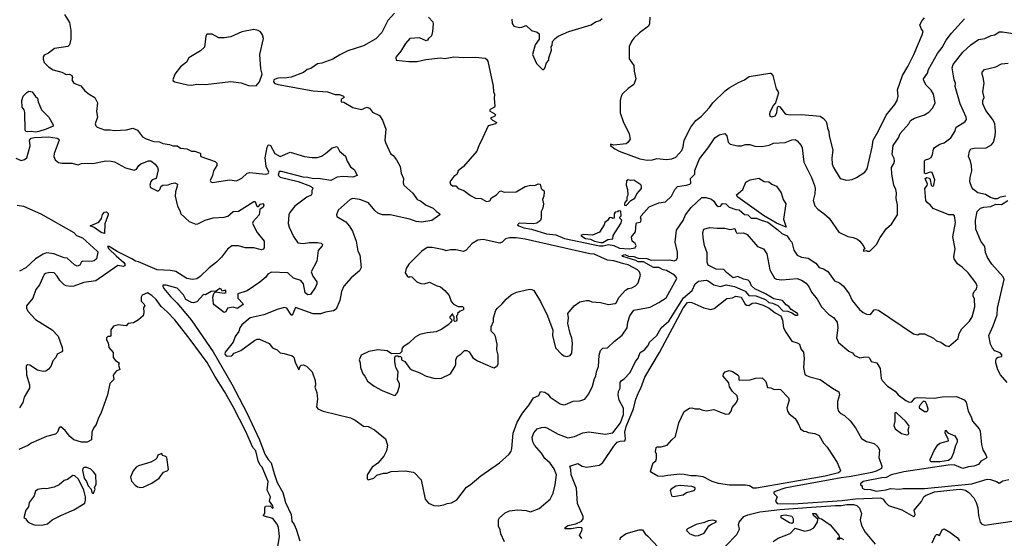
# Model space of a CAD drawing. Extents: x 1678759 to 1859541, y 384609 to 522867.
# Tile 359 of 466: x 1795541 to 1804512, y 407048 to 411773. Entities that reach past the tile are written whole.
import ezdxf

# ---------------------------------------------------------------- set-up
doc = ezdxf.new("R2010")
doc.units = 0

msp = doc.modelspace()

# ---------------------------------------------------------------- linework, layer by layer
at = {"layer": '0CON20XD'}
for points in [[(1798955, 411832), (1798896.2, 411763.8), (1798839.4, 411655), (1798785, 411598.9), (1798675, 411533.5), (1798531.8, 411488.2), (1798457.3, 411452.7), (1798395, 411414.4), (1798295, 411376.9), (1798255, 411369.2), (1798195, 411328.9), (1798161.4, 411318.6), (1798127, 411293), (1798015, 411248.5), (1797955, 411238.5), (1797915, 411243.5), (1797885, 411238.2), (1797858.1, 411225), (1797854.7, 411205), (1797865, 411192.2), (1797895, 411181.2), (1798215, 411123.8), (1798345.4, 411115.4), (1798415, 411092), (1798455, 411090), (1798490, 411075), (1798497.5, 411065), (1798470, 411045), (1798470, 411025), (1798495, 411020), (1798575, 410972.5), (1798655, 410953.8), (1798704.5, 410974.5), (1798727.3, 410967.3), (1798755, 410928.8), (1798818.5, 410898.5), (1798847.2, 410857.2), (1798878.1, 410775), (1798869.2, 410675), (1798872.7, 410652.7), (1798918.8, 410555), (1798944.4, 410534.4), (1798975.4, 410495.4), (1799006.7, 410435), (1799016.9, 410375), (1799037.1, 410325), (1799034.3, 410285), (1799041.4, 410265), (1799121.7, 410191.7), (1799163.2, 410133.2), (1799192.7, 410122.7), (1799243.8, 410083.8), (1799308.8, 410055), (1799337.5, 410025), (1799366.7, 410006.7), (1799370, 409995), (1799296.1, 409943.9), (1799201.8, 409928.2), (1799154.7, 409934.7), (1799094.7, 409954.7), (1798915.4, 409995.4), (1798845.5, 409995.5), (1798805, 410009.4), (1798775.7, 410035), (1798719.2, 410105), (1798641.4, 410135), (1798576.9, 410143.1), (1798550.8, 410135), (1798443.2, 410036.8), (1798426.2, 409995), (1798429.5, 409979.5), (1798511.7, 409931.7), (1798544.4, 409894.4), (1798572.9, 409845), (1798605.4, 409755.4), (1798622.9, 409665), (1798639.1, 409629.1), (1798651.2, 409515), (1798636.2, 409485), (1798560.2, 409419.8), (1798493.1, 409345), (1798473.3, 409295), (1798458.5, 409215), (1798424.2, 409135), (1798400.6, 409119.4), (1798327.9, 409107.9), (1798283.1, 409093.1), (1798215, 409091.5), (1798055, 409149.2), (1798025, 409076.7), (1798015, 409082.5), (1797975.7, 409145.7), (1797955, 409150), (1797896.2, 409135), (1797765.8, 409084.2), (1797640, 409055), (1797565, 408992.5), (1797546, 408965), (1797538.8, 408931.2), (1797503.4, 408885), (1797486.2, 408833.8), (1797412.5, 408745), (1797410, 408725), (1797421.2, 408711.2), (1797435, 408706), (1797475, 408710), (1797494.2, 408735.8), (1797555, 408760), (1797679.3, 408850.7), (1797705, 408862.5), (1797725, 408863.3), (1797815, 408822.5), (1797845, 408783.3), (1797886.1, 408766.1), (1797915, 408738.8), (1797950.3, 408730.3), (1798025, 408709.5), (1798038.9, 408698.9), (1798051.1, 408651.1), (1798085, 408582.5), (1798095, 408617.5), (1798105, 408626.2), (1798125, 408628.8), (1798155, 408616.7), (1798206.2, 408565), (1798233.8, 408485), (1798236.4, 408446.4), (1798231.2, 408425), (1798248.8, 408375), (1798253.8, 408315), (1798246.7, 408245), (1798256.1, 408226.1), (1798305, 408206.2), (1798555, 408145.8), (1798597.5, 408125), (1798675, 408070), (1798715, 408066), (1798775, 408036), (1798875, 407953.3), (1798891.2, 407895), (1798884, 407845), (1798860, 407795), (1798805, 407733.3), (1798753.3, 407695), (1798707.5, 407625), (1798708.3, 407588.3), (1798715, 407580), (1798767.5, 407595), (1798795, 407623.3), (1798855, 407640), (1798885, 407641.2), (1798925, 407656.2), (1799052.3, 407662.3), (1799125, 407650), (1799136.7, 407645), (1799199.5, 407579.5), (1799233.8, 407405), (1799267, 407367), (1799315, 407346.7), (1799355, 407343.3), (1799406.4, 407353.6), (1799435, 407366.2), (1799475, 407371.2), (1799525, 407397.5), (1799613.3, 407515), (1799645, 407533.8), (1799742.4, 407617.6), (1799913.4, 407736.6), (1800002, 407815), (1800019.1, 407840.9), (1800025.6, 407865), (1800035.5, 408004.5), (1800073.3, 408106.7), (1800121.1, 408188.9), (1800183.1, 408265), (1800223.7, 408326.3), (1800270, 408350), (1800285, 408386.2), (1800325, 408378), (1800351.7, 408361.7), (1800374, 408335), (1800401.2, 408315), (1800465, 408274), (1800495, 408264), (1800513.9, 408266.1), (1800585, 408297.5), (1800645, 408300.8), (1800691.2, 408315), (1800726, 408365), (1800761.1, 408435), (1800779.4, 408505), (1800791.4, 408525), (1800797.1, 408565), (1800815.5, 408614.5), (1800820, 408715), (1800831.7, 408758.3), (1800855, 408781.2), (1800895.7, 408784.3), (1800960, 408845), (1801030.9, 408899.1), (1801074.4, 408965), (1801082.8, 409017.2), (1801100.6, 409075), (1801135, 409127.5), (1801285, 409154.5), (1801365, 409195.6), (1801430.2, 409239.8), (1801528, 409415), (1801526.2, 409425), (1801505.8, 409445), (1801435, 409488.2), (1801405, 409492.2), (1801365, 409514.1), (1801315, 409516.3), (1801225, 409566), (1801175, 409566.8), (1801155, 409579.6), (1801036.7, 409615), (1801030, 409625), (1801055, 409632), (1801087.5, 409617.5), (1801135, 409615.8), (1801175, 409600.9), (1801255, 409595.6), (1801295, 409582.5), (1801464.1, 409584.1), (1801505, 409576.4), (1801523.8, 409586.2), (1801534.4, 409605), (1801533.4, 409653.4), (1801513.1, 409745), (1801525.6, 409855), (1801585, 409942), (1801606.1, 409993.9), (1801657.4, 410062.6), (1801755, 410153.1), (1801796.4, 410153.6), (1801845, 410138.4), (1801865, 410120), (1801885, 410086), (1801905, 410071.6), (1801925, 410074.6), (1801945, 410097), (1801975, 410096.5), (1802005, 410064.7), (1802065, 410043.4), (1802095, 410041.7), (1802145, 409998.2), (1802175, 409996.1), (1802204.6, 409964.6), (1802254.8, 409964.8), (1802295, 409945.4), (1802357.5, 409927.5), (1802449.5, 409859.5), (1802485, 409824.5), (1802534.3, 409804.3), (1802553, 409773), (1802575.6, 409745), (1802593.4, 409673.4), (1802625, 409626.2), (1802665, 409609.2), (1802725, 409601.4), (1802793.3, 409553.3), (1802825, 409514.4), (1802865, 409502.9), (1802905, 409477.5), (1802965, 409392.9), (1803010, 409375), (1803045.7, 409345), (1803099.2, 409275), (1803125, 409213.8), (1803193, 409133), (1803225.9, 409105.9), (1803255, 409090), (1803293, 409087), (1803325, 409128.8), (1803337.5, 409132.5), (1803365, 409126.8), (1803685, 408912), (1803725, 408902.5), (1803735, 408910), (1803785, 408910), (1803865, 408870.9), (1803893.3, 408846.7)], [(1795950.5, 411820.5), (1795995.7, 411745.7), (1796008.1, 411675), (1796007.3, 411595), (1795995, 411543.8), (1795980.3, 411529.7), (1795859.7, 411510.3), (1795802.2, 411467.8), (1795765, 411450), (1795756, 411435), (1795754.2, 411414.2), (1795763, 411383), (1795805, 411343.8), (1795847, 411317), (1795925, 411293.1), (1795965, 411274.2), (1795996.1, 411276.1), (1796017.5, 411265), (1796022.5, 411245), (1796016.7, 411225), (1796034.2, 411195), (1796098.9, 411168.9), (1796134.6, 411124.6), (1796175.4, 411095.4), (1796226.2, 411065), (1796249.2, 411015), (1796240.6, 410935), (1796249.4, 410885), (1796229.4, 410825), (1796234.5, 410805), (1796246.2, 410795), (1796315, 410770.3), (1796365, 410770.6), (1796405, 410762.7), (1796515, 410769.6), (1796572.5, 410785), (1796613.3, 410765), (1796659.4, 410705), (1796695, 410685.8), (1796764, 410664), (1796815, 410661.1), (1796845, 410644.7), (1796905, 410636.3), (1796935, 410623.2), (1796975, 410622.5), (1797005, 410602.7), (1797065, 410595.6), (1797105, 410573.8), (1797136.1, 410576.1), (1797185, 410557.5), (1797190, 410555), (1797187.5, 410535), (1797192.5, 410525), (1797321.9, 410481.9), (1797338, 410465), (1797338.8, 410445), (1797305.8, 410395), (1797297.3, 410352.7), (1797277.5, 410307.5), (1797282.5, 410295), (1797295, 410290), (1797455.8, 410314.2), (1797515, 410304), (1797565, 410329.2), (1797615, 410374.2), (1797635, 410381.9), (1797785, 410366.7), (1797805, 410371), (1797810.5, 410385), (1797786.8, 410435), (1797778.6, 410515), (1797795, 410611.2), (1797805, 410628), (1797815, 410632.5), (1797825, 410627.1), (1797865, 410552.7), (1797915, 410525.7), (1798005, 410566.9), (1798135, 410525.5), (1798205, 410516.7), (1798255, 410518.5), (1798289.4, 410530.6), (1798326.9, 410553.1), (1798386.7, 410605), (1798435, 410616), (1798454.1, 410574.1), (1798508.7, 410528.7), (1798525, 410483.3), (1798555, 410433.3), (1798592.5, 410405), (1798616.4, 410353.6), (1798575, 410339.4), (1798486.7, 410343.3), (1798435, 410337.9), (1798375, 410307.1), (1798265, 410327.1), (1798216.7, 410323.3), (1798165, 410336.4), (1798125, 410338.9), (1797925, 410390.7), (1797905, 410389.7), (1797897.3, 410355), (1797915, 410336.5), (1798077.4, 410297.4), (1798192, 410255), (1798208.5, 410245), (1798210.6, 410235), (1798202, 410215), (1798204, 410185), (1798197.5, 410175), (1798156, 410155), (1798048.6, 410075), (1798002.6, 410017.4), (1797994.3, 409995.7), (1797988.2, 409915), (1797995, 409883.8), (1798035, 409796.2), (1798075, 409740.6), (1798125, 409733.3), (1798183, 409743), (1798254.1, 409744.1), (1798288.1, 409738.1), (1798300, 409725), (1798297.3, 409712.7), (1798260.3, 409669.7), (1798248.5, 409571.5), (1798195.6, 409475), (1798211.4, 409435), (1798247.5, 409385), (1798249.2, 409365), (1798237.5, 409335), (1798190.5, 409269.5), (1798165, 409265.6), (1798143.1, 409285), (1798126.4, 409365), (1798102.9, 409395), (1798035, 409417.7), (1797985, 409465.8), (1797835, 409471.2), (1797802.5, 409455), (1797783.9, 409426.1), (1797729.1, 409380.9), (1797615, 409303.8), (1797530, 409275), (1797528.8, 409235), (1797576.7, 409185), (1797571.2, 409175), (1797525, 409141.4), (1797485, 409153.8), (1797434.2, 409145.8), (1797419.1, 409110.9), (1797405, 409106), (1797312.5, 409175), (1797305.7, 409185), (1797299.5, 409245), (1797311.2, 409278.8), (1797325, 409293.3), (1797405, 409281.2), (1797421.7, 409288.3), (1797417, 409307), (1797385, 409300), (1797376.7, 409316.7), (1797365, 409322.5), (1797331.7, 409298.3), (1797285, 409295.5), (1797235, 409265.6), (1797215, 409270), (1797155, 409201.1), (1797125, 409192.5), (1797105, 409197.1), (1797054.6, 409224.6), (1797032.5, 409265), (1796975, 409326.4), (1796875, 409352.9), (1796846.8, 409353.2), (1796844.1, 409345), (1796854.2, 409325), (1796915, 409249.5), (1796972, 409192), (1797087.7, 409055), (1797110.5, 409030.5), (1797305, 408746.6), (1797475, 408453.4), (1797608.1, 408198.1), (1797726.2, 407945), (1797775.4, 407815), (1797805.6, 407765.6), (1797832.8, 407735), (1797858.7, 407638.7), (1797886.9, 407555), (1797938.6, 407465), (1797963.3, 407375), (1798013, 407265), (1798021.1, 407205), (1798042.9, 407175), (1798061.2, 407131.2), (1798094.8, 407024.8)], [(1799266.7, 411795), (1799304, 411754), (1799308, 411735), (1799303.6, 411666.4), (1799292.5, 411625), (1799265, 411600), (1799257.5, 411585), (1799245, 411580), (1799185, 411606.7), (1799095, 411602.5), (1799055, 411556.7), (1799013.3, 411485), (1798972.5, 411435), (1798967.5, 411425), (1798972.5, 411405), (1799085, 411391.2), (1799162.3, 411392.3), (1799240.5, 411409.5), (1799375, 411424.4), (1799415, 411420.6), (1799495, 411434.3), (1799585, 411428), (1799695, 411432), (1799780.7, 411420.7), (1799795, 411412.5), (1799806.7, 411395), (1799856.1, 411166.1), (1799856.7, 411115), (1799867, 411093), (1799863.3, 411055), (1799870, 410985), (1799865.8, 410974.2), (1799827.5, 410955), (1799822.3, 410942.3), (1799865, 410918.8), (1799877.5, 410905), (1799870, 410895), (1799830, 410875), (1799847.7, 410857.7), (1799887.5, 410835), (1799877.5, 410825), (1799810, 410805), (1799746.2, 410665), (1799726.1, 410633.9), (1799706.2, 410575), (1799585, 410433.8), (1799536.2, 410395), (1799525, 410363.3), (1799497, 410343), (1799460, 410295), (1799466.7, 410275), (1799485, 410260), (1799515, 410260), (1799536.7, 410235), (1799586.7, 410215), (1799649.5, 410169.5), (1799695, 410146.7), (1799745, 410143.3), (1799795, 410116.2), (1799825, 410123.3), (1799840.3, 410149.7), (1799885, 410176.7), (1799911.7, 410208.3), (1799925, 410213.8), (1799955, 410201.2), (1800065, 410204), (1800145, 410253.3), (1800196.1, 410266.1), (1800235, 410262.5), (1800265, 410276.7), (1800283, 410273), (1800293.3, 410235), (1800302.5, 410225), (1800315, 410217.5), (1800320, 410205), (1800316.7, 410165), (1800303.3, 410135), (1800313.8, 410095), (1800308.8, 410055), (1800291.2, 410025), (1800291.2, 409965), (1800285.8, 409944.2), (1800251.4, 409918.6), (1800225, 409911.5), (1800091.7, 409918.3), (1800075.7, 409905), (1800088, 409895), (1800134.4, 409875), (1800203.7, 409863.7), (1800340.4, 409820.4), (1800425, 409812), (1800505, 409780.6), (1800825, 409712.8), (1800856.3, 409713.7), (1800905, 409725.7), (1800954, 409714), (1801005, 409691.2), (1801094.5, 409685.5), (1801149.2, 409695), (1801156.2, 409715), (1801147.5, 409732.5), (1801122.5, 409755), (1801114, 409795), (1801150.5, 409839.5), (1801156.7, 409915), (1801165, 409923.3), (1801192.9, 409927.1), (1801199.2, 409935), (1801202.3, 409952.3), (1801196.7, 409975), (1801202.5, 409985), (1801275, 410066.7), (1801365, 410103.3), (1801425, 410114), (1801480.6, 410165), (1801508.6, 410225), (1801535, 410252.9), (1801613.6, 410266.4), (1801647.5, 410275), (1801655, 410282.5), (1801651.2, 410325), (1801690.8, 410365), (1801692.2, 410397.8), (1801733.1, 410505), (1801812.5, 410605), (1801875, 410697.5), (1801915, 410724), (1801965, 410736.7), (1801983.3, 410715), (1801996.4, 410656.4), (1802015, 410637.5), (1802085, 410623.3), (1802116.4, 410623.6), (1802155, 410636.7), (1802193, 410637), (1802239.7, 410619.7), (1802302.4, 410617.6), (1802369.4, 410630.6), (1802407.3, 410647.3), (1802514.1, 410654.1), (1802575, 410678.8), (1802605, 410680), (1802625, 410670), (1802661.2, 410625), (1802670, 410605), (1802684, 410474), (1802754.6, 410334.6), (1802782.6, 410262.6), (1802787.5, 410235), (1802784.6, 410185), (1802770.6, 410125), (1802785.6, 410075.6), (1802813.8, 410045), (1802867.9, 410007.9), (1802916.2, 409965), (1803005, 409836), (1803085, 409796), (1803135, 409788.8), (1803174.1, 409774.1), (1803195.9, 409755.9), (1803232.5, 409705), (1803240, 409685), (1803230, 409675), (1803230, 409665), (1803255, 409670), (1803263.6, 409663.6), (1803285, 409662.5)], [(1800025, 411777.5), (1800027, 411737), (1800042.5, 411715), (1800095, 411701.2), (1800116.4, 411703.6), (1800155, 411720), (1800203.3, 411675), (1800255, 411660), (1800272.5, 411645), (1800272.5, 411595), (1800236.7, 411545), (1800213.3, 411455), (1800250, 411375), (1800305, 411320), (1800315, 411320), (1800325, 411330), (1800339.3, 411380.7), (1800362.5, 411405), (1800363.3, 411425), (1800387.5, 411495), (1800382.5, 411525), (1800391.7, 411538.3), (1800396.7, 411575), (1800418.3, 411601.7), (1800447.1, 411622.9), (1800545.6, 411664.4), (1800746.7, 411725), (1800788.3, 411751.7), (1800826.1, 411763.9), (1800847.5, 411785)], [(1801281.2, 411795), (1801280, 411735), (1801271.2, 411715), (1801187.7, 411652.3), (1801135, 411603.8), (1801114, 411575), (1801095, 411527.5), (1801093.8, 411415), (1801136.7, 411356.7), (1801138.8, 411305), (1801153.6, 411233.6), (1801135, 411182.5), (1801083.3, 411145), (1801034.2, 411095.8), (1801021.2, 411075), (1801012.7, 411037.3), (1801012, 410925), (1801038, 410845), (1801094.1, 410734.1), (1801102, 410685), (1801082, 410655), (1801065, 410641.4), (1800955, 410630), (1800925, 410637.5), (1800922.5, 410625), (1800962, 410595), (1801002.9, 410575), (1801190, 410505), (1801257.2, 410492.8), (1801305, 410494.4), (1801345, 410506.7), (1801435, 410499.7), (1801483.6, 410506.4), (1801519.8, 410520.2), (1801575, 410581.2), (1801587.1, 410615), (1801595, 410676.2), (1801656.9, 410793.1), (1801700.8, 410855), (1801749.2, 410890.8), (1801826, 410974), (1801855, 411014.2), (1801967.5, 411125), (1802005, 411152.5), (1802088.7, 411201.3), (1802143.3, 411225), (1802185.9, 411254.1), (1802375, 411284.2), (1802385, 411284), (1802401.4, 411265), (1802432.7, 411142.7), (1802452.5, 411115), (1802453.3, 411105), (1802427.5, 411015), (1802410, 410995), (1802379.2, 410935), (1802372, 410915), (1802374.3, 410894.3), (1802395, 410888), (1802425, 410898), (1802438.1, 410925), (1802446.7, 410975), (1802455, 410983.3), (1802465, 410980), (1802514, 410915), (1802525, 410910.6), (1802565, 410905.6), (1802665, 410910), (1802832.4, 410892.4), (1802865, 410872), (1802887.1, 410845), (1802895.6, 410825), (1802900, 410785), (1802914.2, 410755), (1802915.8, 410714.2), (1802950, 410585), (1802940, 410515), (1802944.2, 410455), (1802954.2, 410425), (1803016.7, 410325), (1803075, 410310)], [(1803075, 410310), (1803105, 410313.3), (1803125, 410316.7), (1803163.6, 410336.4), (1803240, 410385), (1803262.5, 410415), (1803308.8, 410611.2), (1803315.5, 410675), (1803363.5, 410755), (1803436.4, 410903.6), (1803515, 411000), (1803535.8, 411035), (1803546, 411075), (1803538.2, 411135), (1803585.4, 411265), (1803633.3, 411345), (1803687.1, 411455), (1803763.3, 411635), (1803772.5, 411665), (1803753.3, 411693.3), (1803742.5, 411725), (1803762.5, 411765), (1803785, 411790)], [(1803285, 409662.5), (1803346.2, 409725), (1803380.9, 409789.1), (1803439.7, 409870.3), (1803485, 409911.2), (1803538.8, 409995), (1803538.5, 410085), (1803527.1, 410145), (1803528.5, 410195), (1803522.7, 410225), (1803503.6, 410266.4), (1803486.7, 410365), (1803484.6, 410425), (1803506.1, 410463.9), (1803510.6, 410485), (1803506.8, 410506.8), (1803488.6, 410545), (1803499.2, 410625), (1803547.5, 410695), (1803564, 410735), (1803640.8, 410825), (1803658, 410855), (1803693.4, 410876.6), (1803785.6, 410904.4), (1803825, 410930), (1803861.7, 410968.3), (1803882.2, 411015), (1803865.5, 411095.5), (1803845, 411130.8), (1803799.5, 411175), (1803777.8, 411215), (1803776.8, 411233.2), (1803811.2, 411285), (1803821.3, 411318.7), (1803901.8, 411465), (1803945, 411518.6), (1803983, 411587), (1804030.2, 411649.8), (1804149.5, 411780.5)], [(1797695, 411171.3), (1797726.8, 411205), (1797751.1, 411275), (1797738.9, 411325), (1797730.5, 411455), (1797762.2, 411602.2), (1797753.6, 411635), (1797735, 411660.6), (1797713.8, 411673.8), (1797675, 411681.8), (1797565, 411660.8), (1797465, 411617.1), (1797405, 411607.1), (1797355, 411606), (1797295, 411640), (1797245, 411640), (1797237, 411623), (1797225, 411522.5), (1797189.7, 411490.3), (1797081.2, 411425), (1797060, 411385), (1797005.6, 411344.4), (1796953.3, 411276.7), (1796937.1, 411225), (1796938, 411215), (1796953.3, 411205), (1797069.7, 411179.7), (1797107.4, 411177.4), (1797155.7, 411184.3), (1797235, 411180.9), (1797465, 411210.6), (1797557.9, 411197.9), (1797625, 411173.1), (1797695, 411171.3)], [(1803893.3, 408846.7), (1803934.1, 408834.1), (1803975, 408805.7), (1804005, 408796.7), (1804091.4, 408868.6), (1804100.9, 408915), (1804124.6, 408955.4), (1804194.5, 409025.5), (1804217.5, 409065), (1804243.2, 409156.8), (1804240.9, 409225), (1804228.9, 409255), (1804228.5, 409275), (1804236.7, 409295), (1804255.8, 409315), (1804264.2, 409345), (1804251.9, 409375), (1804183.1, 409465), (1804127.8, 409517.8), (1804085, 409548), (1804055.8, 409595), (1804052.9, 409615), (1804063.6, 409685), (1804043.7, 409793.7), (1804066.4, 409925), (1804058.8, 409985), (1804045, 409994), (1804005, 409996), (1803862.3, 410052.3), (1803837, 410087), (1803810.8, 410105), (1803796.8, 410126.8), (1803788.1, 410235), (1803808.3, 410261.7), (1803810.9, 410275), (1803789.2, 410325), (1803805, 410336.2), (1803828.5, 410328.5), (1803836.7, 410315), (1803846.5, 410266.5), (1803855, 410257.1), (1803865, 410258.1), (1803868.7, 410265), (1803879.7, 410315), (1803855, 410379.2), (1803835, 410382.9), (1803795, 410368.8), (1803783.8, 410375), (1803785, 410487.5), (1803793.1, 410496.9), (1803825.4, 410504.6), (1803845, 410517.5), (1803857.5, 410545), (1803865.6, 410594.4), (1803875, 410608.8), (1803925, 410637.1), (1803965, 410651.1), (1804024.6, 410695), (1804060, 410755), (1804072.9, 410795), (1804143.3, 410835), (1804156.2, 410845), (1804165.6, 410864.4), (1804164, 410885), (1804108.6, 411005), (1804064.5, 411164.5), (1804065.6, 411195.6), (1804053.6, 411223.6), (1804037.8, 411335), (1804045.6, 411365), (1804135, 411477.1), (1804206.1, 411543.9), (1804277.9, 411592.1), (1804335, 411600.6), (1804392.6, 411627.4), (1804425, 411634.4), (1804465, 411660.8), (1804495, 411661.9), (1804725.5, 411625.5)], [(1804525, 410163.8), (1804475, 410155.7), (1804445, 410140), (1804421.1, 410141.1), (1804385, 410154), (1804340.9, 410180.9), (1804271.2, 410195), (1804230, 410225), (1804216.7, 410245), (1804198.8, 410295), (1804200.8, 410335), (1804214.3, 410395), (1804212, 410445), (1804203.8, 410485), (1804186.7, 410525), (1804193.8, 410575), (1804207.5, 410595), (1804237.7, 410602.3), (1804345, 410605.6), (1804395, 410633.6), (1804413.4, 410656.6), (1804429.5, 410715), (1804432.2, 410755), (1804425.5, 410825.5), (1804405, 410866.7), (1804344.4, 410945), (1804316.2, 411005), (1804314.6, 411035), (1804327.1, 411065), (1804314.7, 411115.3), (1804327.1, 411195), (1804320, 411245), (1804308.9, 411275), (1804310.8, 411295), (1804332.1, 411317.9), (1804435, 411344.3), (1804485, 411369.2), (1804547.5, 411377.5)], [(1795685, 410748.7), (1795645, 410754.2), (1795611.5, 410751.5), (1795598, 410755), (1795592.1, 410765), (1795587.3, 410927.3), (1795580.8, 410950.8), (1795564, 410975), (1795560, 411035), (1795572.7, 411077.3), (1795605, 411110), (1795625, 411120), (1795654.1, 411114.1), (1795685, 411072.5), (1795705, 411057.5), (1795710, 411025), (1795741.4, 410951.4), (1795807.1, 410885), (1795845.8, 410815), (1795845, 410804), (1795782.5, 410775), (1795715, 410754.3), (1795685, 410748.7)], [(1795505, 410510), (1795555, 410490.8), (1795585, 410498), (1795606.2, 410515), (1795637.7, 410622.3), (1795631.8, 410675), (1795647.1, 410692.9), (1795675, 410700), (1795805, 410706.5), (1795883.2, 410693.2), (1795897.5, 410685), (1795900.6, 410675), (1795855.9, 410555), (1795852.5, 410525), (1795865.5, 410495), (1795895, 410471.5), (1795925, 410465.4), (1796015, 410466.9), (1796075, 410451.4), (1796105, 410462.9), (1796155, 410466.9), (1796207.6, 410462.4), (1796325, 410485.5), (1796375, 410484.4), (1796406.3, 410476.3), (1796505, 410424.5), (1796585, 410402), (1796605, 410410), (1796626.9, 410445), (1796645, 410459.5), (1796715, 410486.2), (1796735, 410488.2), (1796776.3, 410456.3), (1796798, 410425), (1796803, 410405), (1796785.3, 410325), (1796749.2, 410315), (1796735, 410297.7), (1796728.4, 410265), (1796734.4, 410244.4), (1796795, 410213.8), (1796805, 410214.6), (1796818.2, 410225), (1796831.5, 410255), (1796845, 410264.6), (1796895, 410268.6), (1796925, 410279.2)], [(1801065, 410080), (1801110, 410125), (1801145, 410146.7), (1801163.8, 410185), (1801205.4, 410235), (1801206.5, 410255), (1801198.6, 410268.6), (1801135, 410311.4), (1801105, 410308), (1801085, 410312.5), (1801070, 410305), (1801067.5, 410265), (1801080, 410225), (1801082.5, 410175), (1801072.5, 410155), (1801071.7, 410128.3), (1801053, 410107), (1801050, 410095), (1801051.7, 410081.7), (1801065, 410080)], [(1802525, 409882.5), (1802435, 409919.4), (1802318.8, 409988.8), (1802082.9, 410155), (1802072, 410178), (1802130, 410225), (1802158, 410292), (1802195.9, 410314.1), (1802275, 410328), (1802325, 410299.5), (1802365, 410296.7), (1802395, 410273.3), (1802436.7, 410255), (1802478.8, 410195), (1802498, 410135), (1802520, 410095), (1802500, 409955), (1802525, 409882.5)], [(1796925, 410279.2), (1796955.7, 410285.7), (1796978, 410275), (1796977.1, 410255), (1796959.4, 410205), (1796957.8, 410165), (1796978.6, 410075), (1797000.8, 410035), (1797008, 410005), (1797086, 409935), (1797145, 409909.5), (1797165, 409912.2), (1797232.4, 409947.6), (1797305, 409968.5), (1797405, 409973.3), (1797437.6, 409982.4), (1797485, 410024.2), (1797535, 410028.9), (1797675, 410116), (1797687.5, 410115), (1797698.8, 410078.8), (1797715, 410066.7), (1797735, 410091.2), (1797755, 410098.8), (1797764.2, 410084.2), (1797760.6, 410065), (1797727.6, 410042.4), (1797721.5, 409995), (1797667.1, 409935), (1797660.8, 409915), (1797703.5, 409835), (1797768.1, 409755), (1797768.8, 409695), (1797759.5, 409680.5), (1797744.4, 409674.4), (1797675, 409693.3), (1797595, 409695.4), (1797535, 409712.3), (1797475, 409711.8), (1797435, 409681.1), (1797379.9, 409610.1), (1797335, 409563.6), (1797267.1, 409512.9), (1797185, 409433.6), (1797155, 409412.3), (1797115.8, 409404.2), (1797065, 409415.3), (1796965, 409477.5), (1796915, 409487.7), (1796795, 409494.7), (1796625, 409566.2), (1796595, 409572.5), (1796563.3, 409595), (1796430.2, 409660.2), (1796355, 409705.8), (1796342.5, 409705), (1796352.5, 409685), (1796419.3, 409620.7), (1796489.2, 409559.2), (1796500, 409545), (1796499.5, 409530.5), (1796485, 409524.4), (1796435, 409533.1), (1796235, 409394.5), (1796125, 409379.6), (1796035, 409345.5), (1796005, 409342.2), (1795965, 409348.2), (1795947.1, 409357.1), (1795906.1, 409396.1), (1795882.5, 409435), (1795855, 409465.6), (1795815, 409470.9), (1795775, 409460), (1795765, 409450.8), (1795721.9, 409358.1), (1795687.1, 409315), (1795661.8, 409235), (1795604.4, 409165.6), (1795604.4, 409145), (1795616.6, 409116.6), (1795685, 409040), (1795837.2, 408947.2), (1795890.3, 408890.3), (1795929.2, 408785), (1795930, 408755), (1795924.1, 408745.9), (1795883.3, 408725), (1795870, 408695), (1795844.2, 408665), (1795825, 408612), (1795805, 408587.5), (1795778.2, 408571.8), (1795755, 408568.1), (1795705, 408580.8), (1795635, 408625.7), (1795612.5, 408627.5), (1795601.4, 408618.6), (1795604.4, 408535.6), (1795631.5, 408445), (1795630.5, 408415), (1795582.1, 408335), (1795570.8, 408285), (1795538.8, 408235)], [(1804537.1, 408467.1), (1804476.4, 408536.4), (1804451.9, 408581.9), (1804435.5, 408645), (1804432.9, 408665), (1804441.2, 408688.8), (1804455, 408698.1), (1804485.3, 408704.7), (1804492.2, 408715), (1804475, 408737.9), (1804425, 408757.2), (1804405, 408780.5), (1804387.1, 408815), (1804369.5, 408895), (1804410.9, 408985), (1804445.5, 409085), (1804448.1, 409145), (1804509.2, 409405), (1804499.8, 409429.8), (1804397.1, 409545), (1804358.6, 409605), (1804341.3, 409651.3), (1804334.6, 409705), (1804297.3, 409755), (1804251.4, 409865), (1804248.1, 409945), (1804265.7, 410024.3), (1804293.3, 410055), (1804325.9, 410065.9), (1804388.3, 410071.7), (1804435, 410091.2), (1804485, 410090), (1804543.8, 410125)], [(1795517.1, 410082.9), (1795575.6, 410075), (1795732.7, 410002.7), (1796034.4, 409835), (1796058, 409808), (1796113.7, 409785), (1796247.1, 409665), (1796252, 409655), (1796242, 409595), (1796218.8, 409575), (1796195, 409570), (1796115, 409571.2), (1796104.4, 409565.6), (1796089.2, 409535), (1796065, 409527.5), (1796040.5, 409540.5), (1795975, 409601.2), (1795945, 409602), (1795850.8, 409640.8), (1795785, 409647.7), (1795753.7, 409636.3), (1795686.7, 409593.3), (1795596.9, 409513.1), (1795538.7, 409481.3)], [(1796315, 409824), (1796285, 409834.5), (1796219.7, 409879.7), (1796184.2, 409895.8), (1796261.5, 409928.5), (1796288, 409962), (1796295, 409998), (1796315, 410020), (1796333, 410023), (1796347, 410007), (1796347.5, 409995), (1796318.3, 409911.7), (1796315, 409824)], [(1800835, 409741.9), (1800855, 409742.7), (1800899.1, 409770.9), (1800945, 409776.7), (1800948, 409805), (1801017.5, 409915), (1801027.5, 409945), (1801010, 409965), (1801010, 409975), (1801020, 409985), (1801018.3, 410028.3), (1800995, 410030), (1800987, 410023), (1800965, 410020), (1800957.5, 410005), (1800956.4, 409963.6), (1800945, 409960), (1800937, 409967), (1800915, 409970), (1800896.4, 409943.6), (1800872.5, 409925), (1800867, 409903), (1800823.6, 409836.4), (1800760.9, 409809.1), (1800675.8, 409814.2), (1800652.5, 409805), (1800695, 409778), (1800742.2, 409772.2), (1800777.9, 409755), (1800835, 409741.9)], [(1800295, 408057.1), (1800325, 408060.5), (1800345, 408055.5), (1800446, 407995), (1800534.4, 407964.4), (1800594.5, 407975.5), (1800671.7, 408008.3), (1800725, 408019.2), (1800875, 407997.8), (1800945, 408009.4), (1801015, 408100), (1801042, 408175), (1801042.6, 408232.6), (1801001.4, 408305), (1800993.1, 408355), (1800997.1, 408385), (1801011.2, 408415), (1801012.4, 408467.6), (1801023.8, 408485), (1801048.7, 408501.3), (1801102.2, 408557.8), (1801151.7, 408658.3), (1801175, 408690), (1801195, 408740), (1801234, 408765), (1801265.8, 408805), (1801280, 408835), (1801309.1, 408860.9), (1801346, 408895), (1801385, 408966), (1801455, 409025.4), (1801590.1, 409239.9), (1801667.3, 409305), (1801694.5, 409365), (1801725, 409390.9), (1801795, 409399), (1801815, 409393.2), (1801865, 409357.3), (1801925, 409343), (1801977.4, 409357.4), (1802052, 409342), (1802149.9, 409299.9), (1802185, 409261), (1802247.1, 409257.1), (1802334.9, 409224.9), (1802365.6, 409195), (1802400.6, 409190.6), (1802449.3, 409169.3), (1802495, 409121), (1802538.3, 409118.3), (1802577.3, 409102.7), (1802608.3, 409081.7), (1802628.3, 409081.7), (1802632.5, 409085), (1802626, 409095), (1802571.2, 409131.2), (1802549.1, 409159.1), (1802524.2, 409174.2), (1802491.8, 409215), (1802411, 409231), (1802335, 409275.6), (1802239.9, 409319.9), (1802208.1, 409348.1), (1802192.2, 409385), (1802179.4, 409399.4), (1802135, 409407.2), (1802085, 409432.4), (1802041.5, 409421.5), (1801979.4, 409469.4), (1801955.5, 409495.5), (1801885, 409500.9), (1801815, 409536), (1801803.1, 409565), (1801805, 409650), (1801779.5, 409715), (1801767.1, 409785), (1801764.2, 409835), (1801775, 409863.3), (1801825, 409880), (1801895, 409872.1), (1801965, 409874), (1802015, 409860), (1802055, 409868.8), (1802067, 409843), (1802072, 409832), (1802085, 409826.7), (1802135, 409830), (1802170, 409815), (1802264.3, 409705), (1802318.8, 409685), (1802348.8, 409638.8), (1802376.7, 409495), (1802417.6, 409417.6), (1802435, 409408.6), (1802485, 409403.6), (1802625, 409413.3), (1802665, 409399.4), (1802705, 409372.5), (1802733.1, 409335), (1802755, 409291.2), (1802808, 409225), (1802847, 409157), (1802910.6, 409090.6), (1802955, 409060), (1802987.8, 409017.8), (1802996.2, 408965), (1802983.8, 408875), (1803001.7, 408831.7), (1803095, 408753.3), (1803128.7, 408738.7), (1803146.2, 408713.8), (1803195, 408693.3), (1803245, 408702.5), (1803275, 408698), (1803287, 408687), (1803298.7, 408658.7), (1803351.4, 408645), (1803380.8, 408595), (1803388.2, 408505), (1803397.9, 408485), (1803446.5, 408435), (1803518.5, 408388.5), (1803544.5, 408355), (1803615, 408303.1), (1803645, 408288.5), (1803668.2, 408291.8), (1803695, 408324), (1803718.3, 408331.7), (1803875, 408325.5), (1803945, 408337.8), (1804075, 408338.6), (1804145, 408308.8), (1804165, 408286.7), (1804183.3, 408205), (1804210, 408155), (1804221.4, 408115), (1804283.1, 408045), (1804291.9, 408025), (1804302.4, 407902.4), (1804316, 407855), (1804343, 407807), (1804351.2, 407785), (1804344, 407775), (1804298, 407752), (1804275, 407720), (1804235, 407703.6), (1804185, 407697.9), (1804135, 407683), (1804055, 407716.2), (1804001.4, 407715), (1803595, 407652.9), (1803481.4, 407625), (1803435, 407602.6), (1803395, 407600), (1803225, 407565.3), (1803200, 407545), (1803202.5, 407535), (1803216.7, 407525), (1803217.5, 407505), (1803236, 407496), (1803291.1, 407491.1), (1803345, 407477.1), (1803435, 407488.2), (1803475, 407500), (1803556.2, 407495), (1803589.5, 407500.5), (1803785, 407500.6), (1804215, 407545.2), (1804355, 407587.4), (1804385, 407583.9), (1804439.2, 407565), (1804465, 407548.8), (1804499.5, 407570.5), (1804553.3, 407585)], [(1798955, 408350), (1798965, 408352.5), (1798983.3, 408375), (1799001.2, 408435), (1799001.2, 408455), (1798983.8, 408495), (1798988.8, 408565), (1798968.8, 408605), (1798960, 408655), (1798957.5, 408695), (1798965, 408710), (1798985, 408710), (1798995, 408700), (1799008.3, 408708.3), (1799020, 408695), (1799020, 408675), (1799049.3, 408659.3), (1799096.1, 408596.1), (1799115, 408581.2), (1799187.5, 408555), (1799245, 408524), (1799325, 408502.5), (1799385, 408506), (1799465, 408546.2), (1799510, 408615), (1799516.2, 408635), (1799513.3, 408675), (1799526.4, 408703.6), (1799563, 408727), (1799595, 408757.5), (1799615, 408757.5), (1799636.4, 408746.4), (1799670.7, 408690.7), (1799713.3, 408663.3), (1799853, 408603), (1799865, 408600), (1799875, 408610), (1799888.3, 408611.7), (1799900, 408635), (1799900, 408715), (1799887.5, 408765), (1799890, 408815), (1799877.5, 408885), (1799867.5, 408905), (1799837.5, 408935), (1799837.5, 408975), (1799856.4, 409023.6), (1799856.7, 409055), (1799880, 409125), (1799894.1, 409145.9), (1799935.9, 409184.1), (1799972.7, 409227.3), (1800020, 409265), (1800068.3, 409291.7), (1800185, 409318.8), (1800205.9, 409315.9), (1800223.9, 409303.9), (1800286.7, 409205), (1800350, 409075), (1800398, 408945), (1800396.2, 408895), (1800424.1, 408784.1), (1800477.5, 408725), (1800500.5, 408710.5), (1800525, 408704.2), (1800555, 408713.8), (1800570, 408735), (1800577.1, 408825), (1800571.7, 408871.7), (1800555.7, 408915), (1800536.1, 409003.9), (1800540, 409055), (1800535.8, 409095), (1800593.4, 409166.6), (1800645, 409200.8), (1800705, 409214), (1800725, 409213.8), (1800755, 409202), (1800834.1, 409195.9), (1800905, 409178.1), (1800965, 409187.1), (1800975, 409194.3), (1801003.1, 409245), (1801061.8, 409308.2), (1801085, 409323.8), (1801118.8, 409331.2), (1801152.7, 409347.3), (1801175.4, 409374.6), (1801195.6, 409445), (1801188.6, 409475), (1801170, 409495), (1801085, 409540), (1801045, 409547), (1800955, 409576.7), (1800895, 409580.4), (1800775, 409637.9), (1800735, 409640.5), (1800145, 409773), (1800065, 409786.4), (1800005, 409785.4), (1799966.7, 409775), (1799935.6, 409744.4), (1799915, 409736.2), (1799765, 409771.4), (1799715, 409762.9), (1799663.3, 409735), (1799607.6, 409672.4), (1799585, 409660), (1799515, 409675.6), (1799465, 409675.8), (1799426.1, 409666.1), (1799405, 409676), (1799297.7, 409697.7), (1799255, 409695.8), (1799206, 409665), (1799085.8, 409545), (1799062, 409505), (1799054, 409465), (1799075, 409432.5), (1799085, 409427.5), (1799095, 409432.5), (1799115, 409430), (1799160, 409385), (1799195, 409370), (1799225, 409367.5), (1799275, 409380), (1799335, 409350), (1799375, 409340), (1799415.9, 409305.9), (1799455, 409260), (1799472.5, 409205), (1799492.3, 409182.3), (1799535, 409160), (1799575, 409160), (1799585, 409150), (1799585, 409130), (1799553, 409117), (1799530, 409095), (1799530, 409085), (1799520, 409075), (1799522.5, 409035), (1799517.5, 409025), (1799505, 409022.5), (1799498.3, 409028.3), (1799500, 409065), (1799490, 409075), (1799488.3, 409088.3), (1799481.7, 409088.3), (1799460, 409065), (1799460, 409055), (1799480, 409035), (1799467.5, 409015), (1799445, 408992.5), (1799386.1, 408953.9), (1799335, 408930), (1799255, 408921.2), (1799186.1, 408903.9), (1799145, 408878.8), (1799085, 408826.7), (1799035, 408793.3), (1799023.3, 408775), (1799021.7, 408748.3), (1799005, 408730), (1798928.3, 408728.3), (1798890, 408755), (1798805, 408764), (1798721.7, 408748.3), (1798653.3, 408715), (1798633.8, 408675), (1798643.8, 408645), (1798646, 408605), (1798668.8, 408545), (1798686.2, 408525), (1798709.7, 408479.7), (1798770, 408435), (1798845, 408393.8), (1798925, 408360), (1798955, 408350)], [(1797095, 408859.7), (1796955, 409036.9), (1796885, 409112.2), (1796829.6, 409159.6), (1796785, 409222.4), (1796745, 409258.4), (1796705, 409284), (1796657, 409263), (1796647.5, 409245), (1796648.3, 409208.3), (1796672.5, 409185), (1796680, 409165), (1796668.3, 409151.7), (1796673.3, 409105), (1796667.5, 409075), (1796625, 409037.5), (1796579.2, 409010.8), (1796530, 409005), (1796510, 408985), (1796437, 408993), (1796395, 408980), (1796373, 408947), (1796372.5, 408895), (1796365, 408887.5), (1796343, 408887), (1796332.5, 408875), (1796332.5, 408855), (1796348.3, 408828.3), (1796353.3, 408785), (1796391.7, 408741.7), (1796393.3, 408695), (1796415, 408667.5), (1796447.5, 408645), (1796442.5, 408625), (1796453, 408587), (1796420.7, 408569.3), (1796393.3, 408535), (1796397.5, 408495), (1796362.3, 408457.7), (1796340, 408355), (1796295, 408227.5), (1796281.2, 408185), (1796258, 408145), (1796239.2, 408085), (1796215, 408050), (1796200, 408015), (1796195.8, 407945), (1796156.3, 407923.7), (1796105, 407923.1), (1796035, 407944.4), (1795996.9, 407975), (1795955, 408030), (1795915, 408064), (1795902, 408055), (1795886.2, 408015), (1795867.5, 407995), (1795785, 407973.8), (1795646.7, 407915), (1795620, 407895), (1795532.1, 407857.9)], [(1800609.1, 407180.9), (1800660, 407205), (1800674.2, 407225), (1800675.7, 407245), (1800623.8, 407365), (1800612.9, 407505), (1800565.3, 407625), (1800563.8, 407675), (1800553.3, 407705), (1800625, 407728), (1800665.6, 407705.6), (1800705, 407696.9), (1800825, 407714.3), (1800855, 407738.9), (1800955, 407887.8), (1800985, 407923.1), (1801013, 407933), (1801053, 407937), (1801060, 407955), (1801053.6, 408013.6), (1801067.1, 408065), (1801132.7, 408227.3), (1801156, 408315), (1801185, 408389), (1801200, 408415), (1801235.8, 408515), (1801369.1, 408740.9), (1801585, 409144.6), (1801625, 409194.7), (1801645, 409199.2), (1801665, 409195.7), (1801775, 409146.1), (1801836.8, 409133.2), (1801868.3, 409141.7), (1801985, 409231.2), (1802035, 409239.1), (1802065, 409253.1), (1802115, 409243.6), (1802151.6, 409181.6), (1802165, 409172.2), (1802185, 409169.7), (1802215, 409188.7), (1802245, 409192.9), (1802315, 409172.7), (1802369.5, 409145), (1802422.5, 409102.5), (1802475.7, 409075), (1802490.8, 409035), (1802500, 408965), (1802522, 408925), (1802575, 408844), (1802625, 408828.8), (1802646.7, 408815), (1802658.6, 408775), (1802680.8, 408745), (1802689.2, 408685), (1802681.1, 408605), (1802694, 408544), (1802710, 408530), (1802738.6, 408518.6), (1802835.4, 408495.4), (1802945, 408415.8), (1803002.7, 408382.7), (1803008.6, 408355), (1802991.1, 408295), (1802992.9, 408235), (1803001.4, 408205), (1803015, 408188), (1803055, 408165.8), (1803108.6, 408118.6), (1803154.3, 408055), (1803211.7, 407958.3), (1803255, 407930), (1803325, 407911.4), (1803360.7, 407880.7), (1803374.3, 407855), (1803369.4, 407785), (1803395.6, 407705), (1803393.8, 407685), (1803345, 407659), (1803305, 407648.3), (1803115, 407610.3), (1803025, 407599.3), (1802575, 407518), (1802512.9, 407505), (1802423.3, 407475), (1802413.3, 407465), (1802412.5, 407455), (1802443.3, 407425), (1802426.7, 407385), (1802442.5, 407365), (1802586.9, 407363.1), (1803035, 407393.3), (1803155, 407408), (1803385, 407415.2), (1803407.1, 407405), (1803425.5, 407375.5), (1803456.8, 407346.8), (1803577.3, 407307.3), (1803685, 407246.7), (1803695, 407252.5), (1803698.8, 407265), (1803690.8, 407305), (1803756.6, 407383.4), (1803778.8, 407425), (1803792.1, 407437.9), (1803875, 407469.7), (1804072.4, 407492.4), (1804114.1, 407494.1), (1804157.5, 407485), (1804188, 407465), (1804235, 407416.2), (1804255.6, 407375), (1804270, 407325), (1804277.1, 407255), (1804291.2, 407195), (1804307.7, 407177.7), (1804335, 407168.8), (1804625, 407208.9)], [(1797886.5, 406935), (1797909.3, 407065), (1797898.1, 407145), (1797885.9, 407175.9), (1797848.8, 407228.8), (1797768.3, 407248.3), (1797760, 407255), (1797775.8, 407274.2), (1797773.8, 407325), (1797780.7, 407339.3), (1797822.5, 407342.5), (1797845, 407322.5), (1797850, 407325), (1797846.2, 407345), (1797818.1, 407385), (1797825.3, 407425), (1797817.1, 407445), (1797794.7, 407485), (1797804.2, 407565), (1797750, 407695), (1797731.1, 407715), (1797712.7, 407752.7), (1797693.5, 407845), (1797665.7, 407875), (1797601.5, 408021.5), (1797486.8, 408245), (1797406.6, 408386.6), (1797318.6, 408525), (1797248.8, 408648.8), (1797095, 408859.7)], [(1802255, 407504.6), (1802223.8, 407505), (1802190, 407525), (1802155, 407532.7), (1802007.9, 407532.1), (1801907.1, 407547.1), (1801850.5, 407565), (1801768.5, 407608.5), (1801705, 407618.2), (1801655, 407616.4), (1801595, 407629.4), (1801555, 407630.6), (1801445, 407621.2), (1801395, 407610), (1801355, 407612.5), (1801297, 407647), (1801288.3, 407658.3), (1801312.5, 407735), (1801337.5, 407755), (1801342.5, 407775), (1801342.5, 407815), (1801333.3, 407835), (1801340, 407875), (1801348.3, 407881.7), (1801385, 407880), (1801440, 407895), (1801483.6, 407946.4), (1801516.1, 407973.9), (1801545, 408100), (1801595, 408202.5), (1801645, 408232.5), (1801666.2, 408236.2), (1801695, 408227.5), (1801735, 408227.5), (1801755, 408217.5), (1801795, 408210), (1801865, 408222.5), (1801925, 408197.5), (1801975, 408177.5), (1802005, 408182.5), (1802022.5, 408205), (1802031.7, 408238.3), (1802072.5, 408285), (1802082.5, 408315), (1802077.5, 408345), (1802034.1, 408384.1), (1802006.4, 408426.4), (1802003.3, 408465), (1801950, 408525), (1801953.3, 408545), (1801967, 408563), (1802005, 408576.7), (1802035, 408568.8), (1802086.7, 408535), (1802093, 408523), (1802093, 408493), (1802098.3, 408488.3), (1802195, 408492.5), (1802245, 408507.5), (1802305, 408510), (1802340, 408475), (1802352.6, 408422.6), (1802385, 408420), (1802415.6, 408404.4), (1802455, 408408), (1802472.7, 408402.7), (1802545, 408327.5), (1802550, 408305), (1802531.4, 408235), (1802535.8, 408205), (1802552.4, 408182.4), (1802605, 408138), (1802632.5, 408095), (1802654.4, 408044.4), (1802684.2, 408024.2), (1802705, 408022), (1802725, 408010.8), (1802784.1, 408004.1), (1802825.6, 407985.6), (1802865, 407913.3), (1802899.1, 407879.1), (1802948.9, 407798.9), (1802987.9, 407737.9), (1803018, 407665), (1803015.8, 407655), (1803000.8, 407645), (1802878.6, 407615), (1802255, 407504.6)], [(1803805, 408202.7), (1803815, 408212.5), (1803816.5, 408223.5), (1803806.9, 408266.9), (1803795, 408290), (1803775, 408296), (1803745.7, 408265), (1803735.7, 408245), (1803737.1, 408235), (1803785, 408204.5), (1803805, 408202.7)], [(1803625, 407991.2), (1803635, 407993.8), (1803642.5, 408005), (1803636.2, 408035), (1803646.2, 408065), (1803642, 408075), (1803611.5, 408115), (1803578.5, 408145), (1803525, 408192.5), (1803515, 408190), (1803514.1, 408115.9), (1803506.2, 408075), (1803516.2, 408045), (1803575, 408003.8), (1803625, 407991.2)], [(1799957.5, 407015), (1799925, 407087.5), (1799918.8, 407128.8), (1799904.4, 407154.4), (1799904, 407215), (1799911.2, 407235), (1799965, 407281.2), (1800005, 407298.8), (1800077.5, 407307.5), (1800155, 407302.5), (1800195, 407290), (1800275, 407320), (1800375.4, 407404.6), (1800400.3, 407459.7), (1800419.5, 407535), (1800430.8, 407625), (1800410.9, 407680.9), (1800375, 407731.2), (1800324, 407774), (1800295, 407823.3), (1800230.9, 407895), (1800215.4, 407925.4), (1800211.5, 407968.5), (1800225, 408008), (1800255.5, 408044.5), (1800295, 408057.1)], [(1803845, 407743.6), (1803835.5, 407755), (1803836.2, 407765), (1803872.5, 407847.5), (1803905, 407899.4), (1803925, 407914), (1804002.5, 407935), (1804001.2, 407955), (1803974.2, 408005), (1803975, 408032.5), (1803997.6, 408007.6), (1804061.2, 407981.2), (1804080.8, 407945), (1804082.5, 407925), (1804066.8, 407893.2), (1804050, 407825), (1804028.5, 407775), (1804002.3, 407757.7), (1803925, 407744.2), (1803845, 407743.6)], [(1796645, 407510), (1796665, 407513.8), (1796745, 407550), (1796812.5, 407595), (1796850.5, 407649.5), (1796885, 407662.5), (1796895.9, 407674.1), (1796882.5, 407782.5), (1796865, 407797.5), (1796841.7, 407801.7), (1796835, 407820), (1796800, 407805), (1796791.7, 407778.3), (1796780, 407765), (1796735, 407740), (1796625, 407706.7), (1796602.5, 407695), (1796576.4, 407663.6), (1796550, 407605), (1796559.3, 407569.3), (1796592.3, 407532.3), (1796615, 407516.7), (1796645, 407510)], [(1795685, 407166.7), (1795755, 407171.2), (1795795, 407180), (1795837.5, 407215), (1795920.9, 407259.1), (1796035, 407307.1), (1796133.2, 407366.8), (1796140.9, 407395), (1796139.6, 407425), (1796124.7, 407485), (1796077.8, 407587.8), (1796045, 407616.7), (1796025, 407620.8), (1795976.2, 407585), (1795945, 407572.9), (1795900, 407535), (1795856.4, 407513.6), (1795785, 407499.2), (1795755, 407500.8), (1795707, 407493), (1795685, 407477.5), (1795672.5, 407435), (1795628.8, 407375), (1795620, 407335), (1795596.7, 407305), (1795580, 407235), (1795600, 407225), (1795600, 407215), (1795617.5, 407195), (1795665, 407172.5), (1795685, 407166.7)], [(1796205, 407457.5), (1796215, 407460), (1796227.5, 407495), (1796223, 407507), (1796237.7, 407542.3), (1796234.2, 407625), (1796215, 407654), (1796188.7, 407678.7), (1796153, 407693), (1796125, 407692), (1796116.8, 407683.2), (1796113.9, 407665), (1796127.5, 407595), (1796150.8, 407565), (1796165, 407526.7), (1796192.5, 407495), (1796197.5, 407465), (1796205, 407457.5)], [(1801495, 407429), (1801515, 407432.9), (1801585, 407444.3), (1801615, 407465.6), (1801685, 407482.9), (1801695.5, 407494.5), (1801694.4, 407505), (1801684, 407515), (1801665, 407519.5), (1801558.4, 407528.4), (1801518.3, 407521.7), (1801475, 407496.5), (1801467.3, 407482.7), (1801479.6, 407435), (1801495, 407429)], [(1801875.8, 406875), (1802075, 407081.2), (1802097.8, 407132.2), (1802090.5, 407175), (1802094.5, 407195), (1802138.9, 407245), (1802175, 407260.2), (1802285, 407287.7), (1802465, 407309.9), (1802755, 407332.6), (1802975, 407347.8), (1803025, 407345.8), (1803075.9, 407355.9), (1803137.5, 407355), (1803167.1, 407347.1), (1803191.1, 407321.1), (1803210.6, 407275), (1803199.5, 407215), (1803210, 407165), (1803245, 407102.5), (1803334.3, 406995)], [(1802405, 407020), (1802452.3, 407047.7), (1802559.5, 407090.5), (1802605, 407140), (1802695, 407112.5), (1802744.3, 407125.7), (1802775, 407143.8), (1802809.2, 407195), (1802813.3, 407223.3), (1802773.3, 407255), (1802767.5, 407275), (1802792.5, 407275), (1802820.7, 407230.7), (1802845, 407224), (1802925, 407170), (1803003.8, 407075), (1803010, 407055), (1802995, 407048.8), (1802987.5, 407035)], [(1802575, 407182.5), (1802555, 407188.8), (1802480, 407235), (1802480, 407255), (1802515, 407262.9), (1802575, 407250), (1802587.5, 407225), (1802587, 407193), (1802575, 407182.5)], [(1800663.3, 407045), (1800642.5, 407075), (1800663.8, 407115), (1800666.7, 407135), (1800661.7, 407141.7), (1800635, 407147.5), (1800566.4, 407133.6), (1800510, 407135), (1800510, 407145), (1800535, 407164.2), (1800609.1, 407180.9)], [(1801695, 407068.8), (1801725, 407074), (1801776, 407095), (1801820.1, 407159.9), (1801842.9, 407177.1), (1801883.8, 407195), (1801890, 407205), (1801855, 407212.2), (1801815, 407207.7), (1801778.7, 407191.3), (1801705, 407174.2), (1801626.2, 407135), (1801616.7, 407125), (1801620, 407115), (1801647.7, 407087.7), (1801695, 407068.8)], [(1801010.8, 407035), (1801016.2, 407055), (1801065, 407092.9), (1801185, 407126.2), (1801215.5, 407125.5), (1801238.7, 407088.7), (1801265, 407067.5), (1801356.6, 406966.6)], [(1803853.3, 407005), (1803885, 407073.3), (1803895, 407082.5), (1803905, 407082.5), (1803915, 407073.3), (1803925, 407080), (1803945, 407123.8), (1803965, 407132.9), (1804015, 407104.2), (1804085, 407051.2), (1804104, 407025)], [(1803005, 407034), (1803011.7, 407048.3), (1803025, 407050), (1803045, 407037.5)]]:
    msp.add_lwpolyline(points, dxfattribs=at)

doc.saveas('drawing.dxf')
